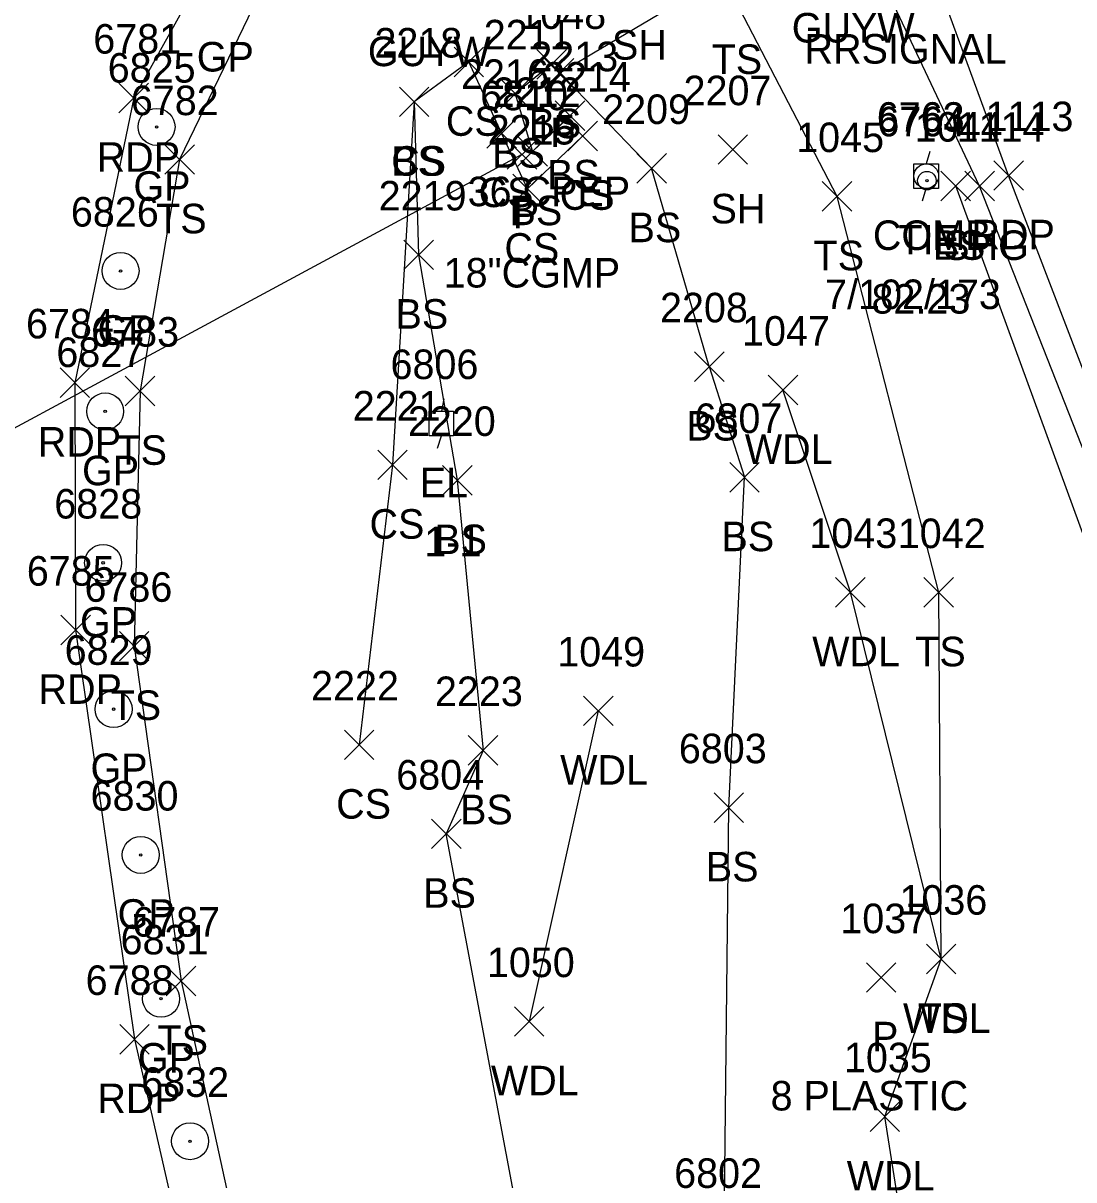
# Model space of a CAD drawing. Extents: x 1769141 to 1770817, y 735471 to 742405.
# Drawn here: x 1770089.7 to 1770160.9, y 740809.3 to 740887.6 of the extents above; entities that cross this region are included whole.
import ezdxf

# ---------------------------------------------------------------- set-up
doc = ezdxf.new("R2010")
doc.units = 0
for name, color, linetype in [('C_A', 7, 'Continuous'), ('C_C', 7, 'Continuous'), ('C_I', 7, 'Continuous'), ('CBP', 7, 'Continuous'), ('D_A', 7, 'Continuous'), ('D_C', 7, 'Continuous'), ('D_I', 7, 'Continuous'), ('D_TIC', 7, 'Continuous'), ('DCP', 7, 'Continuous'), ('L_A', 7, 'Continuous'), ('L_I', 7, 'Continuous'), ('L_TIC', 7, 'Continuous'), ('LAWA', 7, 'Continuous'), ('LELB', 7, 'Continuous'), ('P_A', 7, 'Continuous'), ('P_I', 7, 'Continuous'), ('P_TIC', 7, 'Continuous'), ('PET', 7, 'Continuous'), ('PSU', 7, 'Continuous'), ('R_A', 7, 'Continuous'), ('R_I', 7, 'Continuous'), ('RGP', 7, 'Continuous'), ('U_A', 7, 'Continuous'), ('U_C', 7, 'Continuous'), ('U_I', 7, 'Continuous'), ('UEPT', 7, 'Continuous'), ('UP', 7, 'Continuous')]:
    doc.layers.add(name, color=color, linetype=linetype)

msp = doc.modelspace()

# ---------------------------------------------------------------- linework, layer by layer
at = {"layer": 'CBP'}
for radius in [0.625, 0.0833]:
    msp.add_circle((1770150.912, 740876.898), radius, dxfattribs=at)
at = {"layer": 'D_TIC'}
for points in [[(1770125.018, 740883.167), (1770127.018, 740885.167)], [(1770127.018, 740883.167), (1770125.018, 740885.167)], [(1770122.496, 740877.663), (1770124.496, 740879.663)], [(1770124.496, 740877.663), (1770122.496, 740879.663)], [(1770146.819, 740821.96), (1770148.819, 740823.96)], [(1770148.819, 740821.96), (1770146.819, 740823.96)]]:
    msp.add_lwpolyline(points, dxfattribs=at)
at = {"layer": 'DCP'}
for points in [[(1770126.018, 740884.167), (1770186.58, 740920.042)], [(1770123.496, 740878.663), (1770058.359, 740843.551)]]:
    msp.add_lwpolyline(points, dxfattribs=at)
at = {"layer": 'L_TIC'}
for points in [[(1770118.903, 740883.931), (1770120.903, 740885.931)], [(1770120.903, 740883.931), (1770118.903, 740885.931)], [(1770124.508, 740883.771), (1770126.508, 740885.771)], [(1770126.508, 740883.771), (1770124.508, 740885.771)], [(1770122.037, 740881.78), (1770124.037, 740883.78)], [(1770124.037, 740881.78), (1770122.037, 740883.78)], [(1770115.203, 740881.23), (1770117.203, 740883.23)], [(1770117.203, 740881.23), (1770115.203, 740883.23)], [(1770115.203, 740881.23), (1770117.203, 740883.23)], [(1770117.203, 740881.23), (1770115.203, 740883.23)], [(1770125.757, 740880.302), (1770127.757, 740882.302)], [(1770127.757, 740880.302), (1770125.757, 740882.302)], [(1770121.118, 740879.105), (1770123.118, 740881.105)], [(1770123.118, 740879.105), (1770121.118, 740881.105)], [(1770126.613, 740878.921), (1770128.613, 740880.921)], [(1770128.613, 740878.921), (1770126.613, 740880.921)], [(1770123.219, 740877.88), (1770125.219, 740879.88)], [(1770125.219, 740877.88), (1770123.219, 740879.88)], [(1770136.777, 740878.002), (1770138.777, 740880.002)], [(1770138.777, 740878.002), (1770136.777, 740880.002)], [(1770099.323, 740877.33), (1770101.323, 740879.33)], [(1770101.323, 740877.33), (1770099.323, 740879.33)], [(1770131.274, 740876.731), (1770133.274, 740878.731)], [(1770133.274, 740876.731), (1770131.274, 740878.731)], [(1770122.869, 740875.342), (1770124.869, 740877.342)], [(1770124.869, 740875.342), (1770122.869, 740877.342)], [(1770151.862, 740875.538), (1770153.862, 740877.538)], [(1770153.862, 740875.538), (1770151.862, 740877.538)], [(1770143.833, 740874.829), (1770145.833, 740876.829)], [(1770145.833, 740874.829), (1770143.833, 740876.829)], [(1770115.498, 740870.877), (1770117.498, 740872.877)], [(1770117.498, 740870.877), (1770115.498, 740872.877)], [(1770135.181, 740863.306), (1770137.181, 740865.306)], [(1770137.181, 740863.306), (1770135.181, 740865.306)], [(1770096.64, 740861.662), (1770098.64, 740863.662)], [(1770098.64, 740861.662), (1770096.64, 740863.662)], [(1770140.17, 740861.727), (1770142.17, 740863.727)], [(1770142.17, 740861.727), (1770140.17, 740863.727)], [(1770113.735, 740856.66), (1770115.735, 740858.66)], [(1770115.735, 740856.66), (1770113.735, 740858.66)], [(1770118.121, 740855.616), (1770120.121, 740857.616)], [(1770120.121, 740855.616), (1770118.121, 740857.616)], [(1770137.563, 740855.816), (1770139.563, 740857.816)], [(1770139.563, 740855.816), (1770137.563, 740857.816)], [(1770144.729, 740848.033), (1770146.729, 740850.033)], [(1770146.729, 740848.033), (1770144.729, 740850.033)], [(1770150.714, 740848.024), (1770152.714, 740850.024)], [(1770152.714, 740848.024), (1770150.714, 740850.024)], [(1770096.241, 740844.391), (1770098.241, 740846.391)], [(1770098.241, 740844.391), (1770096.241, 740846.391)], [(1770127.667, 740840.011), (1770129.667, 740842.011)], [(1770129.667, 740840.011), (1770127.667, 740842.011)], [(1770111.479, 740837.711), (1770113.479, 740839.711)], [(1770113.479, 740837.711), (1770111.479, 740839.711)], [(1770119.866, 740837.331), (1770121.866, 740839.331)], [(1770121.866, 740837.331), (1770119.866, 740839.331)], [(1770136.504, 740833.463), (1770138.504, 740835.463)], [(1770138.504, 740833.463), (1770136.504, 740835.463)], [(1770117.373, 740831.681), (1770119.373, 740833.681)], [(1770119.373, 740831.681), (1770117.373, 740833.681)], [(1770150.877, 740823.212), (1770152.877, 740825.212)], [(1770152.877, 740823.212), (1770150.877, 740825.212)], [(1770150.877, 740823.212), (1770152.877, 740825.212)], [(1770152.877, 740823.212), (1770150.877, 740825.212)], [(1770099.419, 740821.727), (1770101.419, 740823.727)], [(1770101.419, 740821.727), (1770099.419, 740823.727)], [(1770122.982, 740818.986), (1770124.982, 740820.986)], [(1770124.982, 740818.986), (1770122.982, 740820.986)], [(1770147.066, 740812.544), (1770149.066, 740814.544)], [(1770149.066, 740812.544), (1770147.066, 740814.544)]]:
    msp.add_lwpolyline(points, dxfattribs=at)
at = {"layer": 'LAWA'}
for points in [[(1770166.676, 740712.941), (1770162.961, 740743.553), (1770157.924, 740778.482), (1770151.714, 740790.309), (1770148.066, 740813.544), (1770151.877, 740824.212), (1770145.729, 740849.033), (1770141.17, 740862.727)], [(1770128.667, 740841.011), (1770123.982, 740819.986)]]:
    msp.add_lwpolyline(points, dxfattribs=at)
at = {"layer": 'LELB'}
for points in [[(1770108.261, 740894.779), (1770100.323, 740878.33), (1770097.64, 740862.662), (1770097.241, 740845.391), (1770100.419, 740822.727), (1770108.56, 740785.519), (1770115.845, 740745.146), (1770121.956, 740711.78)], [(1770151.877, 740824.212), (1770151.714, 740849.024), (1770144.833, 740875.829), (1770137.93, 740889.117)], [(1770127.613, 740879.921), (1770123.869, 740876.342), (1770122.118, 740880.105), (1770119.903, 740884.931), (1770116.203, 740882.23), (1770114.735, 740857.66), (1770112.479, 740838.711)], [(1770136.181, 740864.306), (1770132.274, 740877.731), (1770125.508, 740884.771), (1770123.037, 740882.78), (1770124.219, 740878.88), (1770126.757, 740881.302)], [(1770116.203, 740882.23), (1770116.498, 740871.877), (1770119.121, 740856.616), (1770120.866, 740838.331)], [(1770175.543, 740708.348), (1770174.677, 740743.844), (1770173.121, 740779.848), (1770172.378, 740797.524), (1770169.979, 740828.468), (1770163.01, 740848.807), (1770152.862, 740876.538)], [(1770136.181, 740864.306), (1770138.563, 740856.816)], [(1770148.826, 740712.408), (1770150.082, 740742.883), (1770146.807, 740773.115), (1770137.187, 740805.718), (1770137.504, 740834.463), (1770138.563, 740856.816)], [(1770120.866, 740838.331), (1770118.373, 740832.681)], [(1770141.033, 740714.596), (1770134.336, 740742.842), (1770130.792, 740770.339), (1770124.45, 740800.263), (1770118.373, 740832.681)]]:
    msp.add_lwpolyline(points, dxfattribs=at)
at = {"layer": 'P_TIC'}
for points in [[(1770096.216, 740881.495), (1770098.216, 740883.495)], [(1770098.216, 740881.495), (1770096.216, 740883.495)], [(1770155.441, 740876.247), (1770157.441, 740878.247)], [(1770157.441, 740876.247), (1770155.441, 740878.247)], [(1770153.482, 740875.527), (1770155.482, 740877.527)], [(1770155.482, 740875.527), (1770153.482, 740877.527)], [(1770092.231, 740862.218), (1770094.231, 740864.218)], [(1770094.231, 740862.218), (1770092.231, 740864.218)], [(1770092.283, 740845.483), (1770094.283, 740847.483)], [(1770094.283, 740845.483), (1770092.283, 740847.483)], [(1770096.266, 740817.779), (1770098.266, 740819.779)], [(1770098.266, 740817.779), (1770096.266, 740819.779)]]:
    msp.add_lwpolyline(points, dxfattribs=at)
at = {"layer": 'PET'}
for points in [[(1770173.361, 740830.661), (1770166.998, 740849.734), (1770156.441, 740877.247), (1770149.842, 740895.223), (1770143.531, 740906.327), (1770134.194, 740929.895), (1770122.879, 740955.26)], [(1770105.782, 740897.896), (1770097.216, 740882.495), (1770093.231, 740863.218), (1770093.283, 740846.483), (1770097.266, 740818.779), (1770104.809, 740785.777), (1770112.98, 740744.337), (1770117.418, 740711.342)]]:
    msp.add_lwpolyline(points, dxfattribs=at)
at = {"layer": 'PSU'}
msp.add_lwpolyline([(1770173.361, 740830.661), (1770165.15, 740849.421), (1770154.482, 740876.527), (1770145.978, 740894.509), (1770140.089, 740904.164)], dxfattribs=at)
at = {"layer": 'RGP'}
for p, q in [((1770098.761, 740880.533), (1770098.761, 740880.533)), ((1770096.323, 740870.787), (1770096.323, 740870.787)), ((1770095.283, 740861.28), (1770095.283, 740861.28)), ((1770095.143, 740851.027), (1770095.143, 740851.027)), ((1770095.854, 740841.122), (1770095.854, 740841.122)), ((1770097.689, 740831.258), (1770097.689, 740831.258)), ((1770099.063, 740821.523), (1770099.063, 740821.523)), ((1770101.027, 740811.878), (1770101.027, 740811.878))]:
    msp.add_line(p, q, dxfattribs=at)
for centre, radius in [((1770098.761, 740880.533), 1.25), ((1770098.761, 740880.533), 0.0833), ((1770096.323, 740870.787), 1.25), ((1770096.323, 740870.787), 0.0833), ((1770095.283, 740861.28), 1.25), ((1770095.283, 740861.28), 0.0833), ((1770095.143, 740851.027), 1.25), ((1770095.143, 740851.027), 0.0833), ((1770095.854, 740841.122), 1.25), ((1770095.854, 740841.122), 0.0833), ((1770097.689, 740831.258), 1.25), ((1770097.689, 740831.258), 0.0833), ((1770099.063, 740821.523), 1.25), ((1770099.063, 740821.523), 0.0833), ((1770101.027, 740811.878), 1.25), ((1770101.027, 740811.878), 0.0833)]:
    msp.add_circle(centre, radius, dxfattribs=at)
at = {"layer": 'UEPT'}
for p, q in [((1770118.206, 740862.131), (1770118.04, 740861.298)), ((1770117.206, 740859.631), (1770117.206, 740861.298)), ((1770117.206, 740861.298), (1770118.873, 740861.298)), ((1770118.873, 740861.298), (1770118.873, 740859.631)), ((1770118.04, 740860.465), (1770118.04, 740860.465)), ((1770118.873, 740859.631), (1770117.206, 740859.631)), ((1770117.79, 740858.798), (1770118.04, 740859.631))]:
    msp.add_line(p, q, dxfattribs=at)
at = {"layer": 'UP'}
for p, q in [((1770151.121, 740878.871), (1770150.871, 740878.038)), ((1770150.038, 740876.371), (1770150.038, 740878.038)), ((1770150.038, 740878.038), (1770151.704, 740878.038)), ((1770151.704, 740878.038), (1770151.704, 740876.371)), ((1770150.871, 740877.204), (1770150.871, 740877.204)), ((1770151.704, 740876.371), (1770150.038, 740876.371)), ((1770150.621, 740875.538), (1770150.871, 740876.371))]:
    msp.add_line(p, q, dxfattribs=at)
msp.add_circle((1770150.871, 740877.204), 0.833, dxfattribs=at)

# ---------------------------------------------------------------- texts
at = {"layer": 'C_A'}
msp.add_text('TIE', height=2, dxfattribs=at).set_placement((1770148.991, 740871.898))
at = {"layer": 'C_C'}
msp.add_text('82.23', height=2, dxfattribs=at).set_placement((1770147.164, 740867.898))
at = {"layer": 'C_I'}
msp.add_text('6764', height=2, dxfattribs=at).set_placement((1770147.558, 740879.898))
at = {"layer": 'D_A'}
for p in [(1770125.396, 740879.167), (1770122.874, 740873.663), (1770147.197, 740817.96)]:
    msp.add_text('P', height=2, dxfattribs=at).set_placement(p)
at = {"layer": 'D_C'}
for s, p in [('36 CPEP', (1770119.821, 740875.167)), ('18"CGMP', (1770118.197, 740869.663)), ('8 PLASTIC', (1770140.331, 740813.96))]:
    msp.add_text(s, height=2, dxfattribs=at).set_placement(p)
at = {"layer": 'D_I'}
for s, p in [('1048', (1770123.247, 740887.167)), ('6810', (1770120.67, 740881.663)), ('1037', (1770145.048, 740825.96))]:
    msp.add_text(s, height=2, dxfattribs=at).set_placement(p)
at = {"layer": 'L_A'}
for s, p in [('SH', (1770129.592, 740885.089)), ('TS', (1770136.339, 740884.117)), ('CS', (1770118.344, 740879.931)), ('BS', (1770123.949, 740879.771)), ('BS', (1770121.478, 740877.78)), ('CS', (1770114.644, 740877.23)), ('BS', (1770114.644, 740877.23)), ('BS', (1770125.198, 740876.302)), ('CS', (1770120.559, 740875.105)), ('CS', (1770126.054, 740874.921)), ('BS', (1770122.66, 740873.88)), ('SH', (1770136.265, 740874.002)), ('TS', (1770098.733, 740873.33)), ('BS', (1770130.715, 740872.731)), ('CS', (1770122.31, 740871.342)), ('BS', (1770151.303, 740871.538)), ('TS', (1770143.242, 740870.829)), ('BS', (1770114.939, 740866.877)), ('BS', (1770134.622, 740859.306)), ('TS', (1770096.05, 740857.662)), ('WDL', (1770138.587, 740857.727)), ('CS', (1770113.176, 740852.66)), ('BS', (1770117.562, 740851.616)), ('BS', (1770137.004, 740851.816)), ('WDL', (1770143.146, 740844.033)), ('TS', (1770150.123, 740844.024)), ('TS', (1770095.651, 740840.391)), ('WDL', (1770126.084, 740836.011)), ('CS', (1770110.92, 740833.711)), ('BS', (1770119.307, 740833.331)), ('BS', (1770135.945, 740829.463)), ('BS', (1770116.814, 740827.681)), ('WDL', (1770149.294, 740819.212)), ('TS', (1770150.287, 740819.212)), ('TS', (1770098.828, 740817.727)), ('WDL', (1770121.399, 740814.986)), ('WDL', (1770145.484, 740808.544))]:
    msp.add_text(s, height=2, dxfattribs=at).set_placement(p)
at = {"layer": 'L_I'}
for s, p in [('2211', (1770120.911, 740885.78)), ('2218', (1770113.51, 740885.23)), ('2218', (1770113.51, 740885.23)), ('2213', (1770124.064, 740884.302)), ('2216', (1770119.37, 740883.105)), ('2214', (1770124.92, 740882.921)), ('2212', (1770121.527, 740881.88)), ('2207', (1770134.438, 740882.002)), ('6782', (1770097.016, 740881.33)), ('2209', (1770128.927, 740880.731)), ('2215', (1770121.177, 740879.342)), ('1044', (1770150.091, 740879.538)), ('1045', (1770142.061, 740878.829)), ('2219', (1770113.797, 740874.877)), ('2208', (1770132.843, 740867.306)), ('1047', (1770138.399, 740865.727)), ('6783', (1770094.333, 740865.662)), ('2221', (1770112.042, 740860.66)), ('2220', (1770115.775, 740859.616)), ('6807', (1770135.177, 740859.816)), ('1043', (1770142.957, 740852.033)), ('1042', (1770148.942, 740852.024)), ('6786', (1770093.879, 740848.391)), ('1049', (1770125.887, 740844.011)), ('2222', (1770109.219, 740841.711)), ('2223', (1770117.607, 740841.331)), ('6803', (1770134.119, 740837.463)), ('6804', (1770114.988, 740835.681)), ('1036', (1770149.051, 740827.212)), ('1036', (1770149.051, 740827.212)), ('6787', (1770097.112, 740825.727)), ('1050', (1770121.124, 740822.986)), ('1035', (1770145.295, 740816.544)), ('6802', (1770133.801, 740808.718))]:
    msp.add_text(s, height=2, dxfattribs=at).set_placement(p)
at = {"layer": 'P_A'}
for s, p in [('RDP', (1770094.704, 740877.495)), ('RDP', (1770153.929, 740872.247)), ('SHG', (1770152.017, 740871.527)), ('RDP', (1770090.719, 740858.218)), ('RDP', (1770090.771, 740841.483)), ('RDP', (1770094.754, 740813.779))]:
    msp.add_text(s, height=2, dxfattribs=at).set_placement(p)
at = {"layer": 'P_I'}
for s, p in [('6781', (1770094.476, 740885.495)), ('1113', (1770154.882, 740880.247)), ('1114', (1770152.923, 740879.527)), ('6784', (1770089.923, 740866.218)), ('6785', (1770089.976, 740849.483)), ('6788', (1770093.959, 740821.779))]:
    msp.add_text(s, height=2, dxfattribs=at).set_placement(p)
at = {"layer": 'R_A'}
for s, p in [('RRSIGNAL', (1770142.63, 740884.819)), ('GP', (1770101.482, 740884.284)), ('GP', (1770097.194, 740875.533)), ('GP', (1770094.756, 740865.787)), ('GP', (1770093.716, 740856.28)), ('GP', (1770093.576, 740846.027)), ('GP', (1770094.287, 740836.122)), ('GP', (1770096.122, 740826.258)), ('GP', (1770097.496, 740816.523))]:
    msp.add_text(s, height=2, dxfattribs=at).set_placement(p)
at = {"layer": 'R_I'}
for s, p in [('6825', (1770095.453, 740883.533)), ('6826', (1770092.961, 740873.787)), ('6827', (1770091.976, 740864.28)), ('6828', (1770091.836, 740854.027)), ('6829', (1770092.539, 740844.122)), ('6830', (1770094.295, 740834.258)), ('6831', (1770096.323, 740824.523)), ('6832', (1770097.72, 740814.878))]:
    msp.add_text(s, height=2, dxfattribs=at).set_placement(p)
at = {"layer": 'U_A'}
for s, p in [('GUYW', (1770141.762, 740886.247)), ('GUYW', (1770113.064, 740884.646)), ('COMB', (1770147.257, 740872.204)), ('EL', (1770116.575, 740855.465))]:
    msp.add_text(s, height=2, dxfattribs=at).set_placement(p)
at = {"layer": 'U_C'}
for s, p in [('7/102/173', (1770144.021, 740868.204)), ('1-1', (1770116.89, 740851.465))]:
    msp.add_text(s, height=2, dxfattribs=at).set_placement(p)
at = {"layer": 'U_I'}
for s, p in [('6763', (1770147.517, 740880.204)), ('6806', (1770114.599, 740863.465))]:
    msp.add_text(s, height=2, dxfattribs=at).set_placement(p)

doc.saveas('drawing.dxf')
